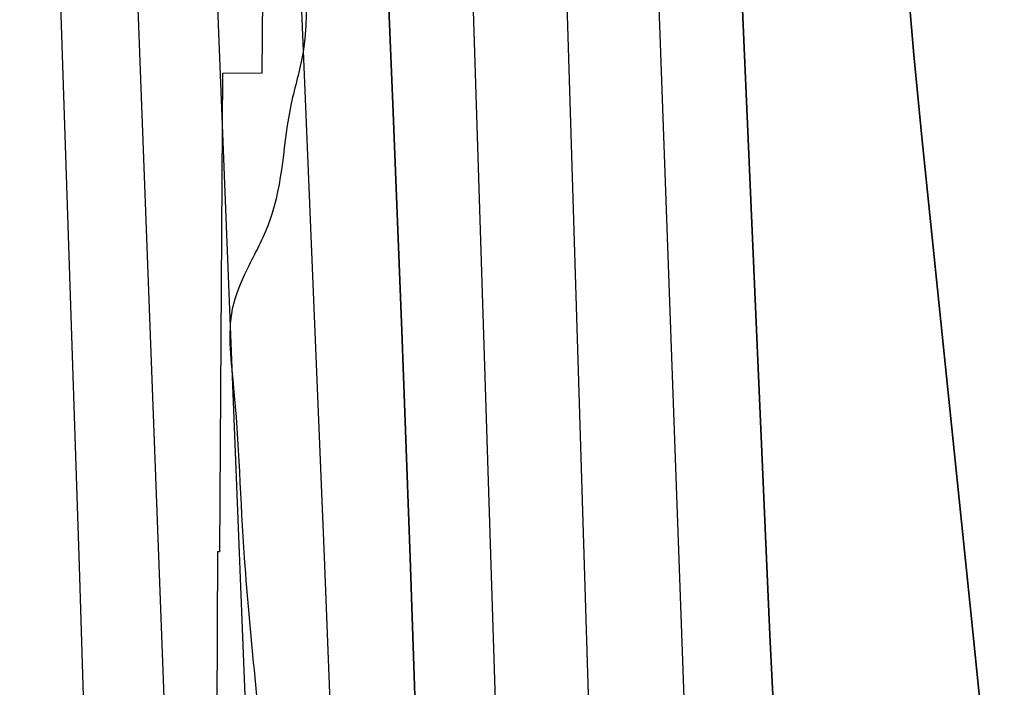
# Model space of a CAD drawing. Extents: x 3313447 to 3351316, y 703786 to 729172.
# Drawn here: x 3322600.3 to 3322811.4, y 721140.2 to 721285.1 of the extents above; entities that cross this region are included whole.
import ezdxf

# ---------------------------------------------------------------- set-up
doc = ezdxf.new("R2010")
doc.units = 0
for name, color, linetype in [('V-RIVR-EDGE', 7, 'Continuous'), ('V-RRAP-RVMT', 7, 'Continuous'), ('V-TOPO-DPTH', 7, 'Continuous'), ('V-TOPO-MINR', 7, 'Continuous'), ('V-TOPO-WATR', 7, 'Continuous')]:
    doc.layers.add(name, color=color, linetype=linetype)

msp = doc.modelspace()

# ---------------------------------------------------------------- linework, layer by layer
at = {"layer": 'V-RIVR-EDGE'}
msp.add_spline([(3322520.0686590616, 724639.4615269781), (3322521.69276365, 724625.7795372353), (3322523.7518476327, 724620.3861530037), (3322522.075473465, 724612.9295852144), (3322520.4031988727, 724607.130943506), (3322520.8043567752, 724601.7416588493), (3322525.340080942, 724592.1973100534), (3322524.5039436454, 724589.2979891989), (3322521.181942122, 724586.8192992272), (3322517.444434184, 724583.9271526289), (3322516.600097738, 724577.7119796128), (3322516.153844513, 724564.8640773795), (3322516.942836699, 724548.6972483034), (3322516.9243886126, 724541.2365809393), (3322517.3224718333, 724534.6038517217), (3322514.4077775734, 724529.2227662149), (3322514.3985535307, 724525.4924325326), (3322517.712355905, 724524.6552703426), (3322520.1705480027, 724513.0436384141), (3322520.135701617, 724498.9512667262), (3322520.9472414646, 724491.903031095), (3322522.987877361, 724479.0489794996), (3322527.1009208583, 724466.1898034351), (3322527.066074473, 724452.0974317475), (3322525.786758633, 724437.5936532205), (3322522.4493837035, 724428.8977404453), (3322522.0246532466, 724424.7539501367), (3322523.2486248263, 724416.8757265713), (3322522.7746994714, 724392.8368232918), (3322524.8112357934, 724378.3248456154), (3322530.583230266, 724365.8760514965), (3322530.5729813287, 724361.7312362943), (3322528.4882750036, 724356.76258252), (3322528.0625196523, 724352.2043106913), (3322529.2413959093, 724326.0889002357), (3322528.807441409, 724318.214776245), (3322525.4885145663, 724316.979530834), (3322523.4120073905, 724315.3267292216), (3322522.9883018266, 724311.5974204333), (3322525.0197136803, 724295.0130351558), (3322526.6325444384, 724276.7717486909), (3322526.6038474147, 724265.1662661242), (3322522.8560905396, 724258.1293043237), (3322521.6013721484, 724253.5730822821), (3322521.5839489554, 724246.5268964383), (3322523.648157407, 724243.2059198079), (3322526.964009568, 724243.1977206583), (3322526.9506859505, 724237.8094608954), (3322526.9014910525, 724217.9143479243), (3322526.8625450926, 724202.1640501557), (3322530.1066546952, 724173.1421445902), (3322532.5300004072, 724147.438140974), (3322530.839277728, 724134.1788319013), (3322530.81775496, 724125.4747199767), (3322530.7972570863, 724117.185089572), (3322538.227177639, 724104.7321958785), (3322539.0335930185, 724095.6115526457), (3322534.875454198, 724090.2335418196), (3322526.9890314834, 724085.6937180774), (3322523.2504986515, 724082.3870899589), (3322519.929522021, 724080.3228815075), (3322519.0821108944, 724072.8642639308), (3322518.6532808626, 724067.0625475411), (3322519.888526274, 724063.7436206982), (3322523.2043784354, 724063.7354215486), (3322531.492983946, 724063.3004421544), (3322533.1488602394, 724062.4673795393), (3322533.5510430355, 724057.4925764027), (3322533.9501511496, 724051.2743287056), (3322537.670235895, 724047.1202894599), (3322543.458628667, 724041.303199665), (3322543.450429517, 724037.9873475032), (3322540.544959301, 724036.3365956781), (3322538.0508959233, 724033.4413743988), (3322537.610792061, 724023.0803612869), (3322539.6606520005, 724013.9566433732), (3322544.179977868, 723997.7805902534), (3322542.4974543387, 723987.837133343), (3322542.0594002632, 723978.3050832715), (3322546.176543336, 723967.1038332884), (3322549.461648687, 723954.6611885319), (3322549.0174452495, 723942.6422493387), (3322548.1577353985, 723930.2098535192), (3322546.0535560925, 723917.3660508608), (3322546.4383156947, 723905.3450618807), (3322548.9067567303, 723897.8782451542), (3322546.398344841, 723889.1802825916), (3322545.9664401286, 723882.1351216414), (3322545.5222366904, 723870.1161824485), (3322546.316353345, 723856.0217609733), (3322549.9933925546, 723834.4594978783), (3322553.669406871, 723812.4827532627), (3322554.8718556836, 723795.9004177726), (3322553.5669175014, 723771.0346012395), (3322553.5423200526, 723761.0870447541), (3322555.570657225, 723743.259214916), (3322560.4983152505, 723724.5952477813), (3322564.610333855, 723711.3215901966), (3322564.6011098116, 723707.5912565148), (3322562.111146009, 723706.3539613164), (3322559.208750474, 723705.946654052), (3322557.9499325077, 723699.7325059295), (3322555.029088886, 723691.8645313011), (3322552.949507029, 723688.9682851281), (3322549.2099493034, 723685.2471754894), (3322548.782144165, 723679.8599406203), (3322549.1894514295, 723676.9575450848), (3322551.2239379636, 723661.6166043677), (3322551.2106143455, 723656.2283446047), (3322552.858291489, 723652.0794298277), (3322557.831044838, 723651.6526495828), (3322561.5552291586, 723649.1565364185), (3322562.3677938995, 723642.5227823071), (3322565.240467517, 723630.9101254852), (3322565.612928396, 723613.9153582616), (3322561.4496651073, 723606.4649398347), (3322552.723005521, 723597.3678691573), (3322552.7178810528, 723595.295461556), (3322559.321913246, 723584.0880622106), (3322563.040973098, 723579.5195414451), (3322563.0327739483, 723576.2036892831), (3322557.60146865, 723558.8087890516), (3322554.2712679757, 723553.014246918), (3322552.18656165, 723548.0455931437), (3322550.0967308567, 723541.0045317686), (3322553.3992594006, 723535.608072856), (3322556.26680855, 723521.9230084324), (3322562.4286870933, 723499.5256329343), (3322565.7127675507, 723486.6685066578), (3322564.8838045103, 723486.6705564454), (3322560.340906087, 723493.3135345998), (3322556.6341449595, 723502.8558336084), (3322548.777444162, 723510.3359739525), (3322546.292604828, 723511.1710863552), (3322543.797516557, 723507.8613835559), (3322543.780093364, 723500.8151977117), (3322543.7657448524, 723495.0124564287), (3322547.0703231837, 723490.4449605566), (3322548.7180003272, 723486.2960457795), (3322551.9877322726, 723467.6361782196), (3322553.6251604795, 723459.3424482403), (3322556.938962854, 723458.5052860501), (3322560.6692965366, 723458.4960620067), (3322561.094026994, 723462.6398523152), (3322561.5177325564, 723466.3691611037), (3322564.8346096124, 723466.7754434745), (3322567.317399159, 723465.1113680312), (3322572.2614554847, 723453.07910522), (3322573.9081077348, 723448.5157089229), (3322572.245057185, 723446.4474008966), (3322570.5820066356, 723444.37909287), (3322570.5748323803, 723441.4777222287), (3322574.3000415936, 723439.3960905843), (3322578.440757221, 723437.7279155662), (3322578.4387074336, 723436.8989525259), (3322576.358100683, 723433.5882248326), (3322571.776256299, 723424.4809052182), (3322572.1856133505, 723422.4074727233), (3322575.0798097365, 723419.498927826), (3322579.6309073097, 723416.1718018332), (3322582.9447096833, 723415.3346396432), (3322584.5882872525, 723409.5277987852), (3322584.5770134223, 723404.9685020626), (3322583.728577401, 723397.0954029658), (3322583.30282205, 723392.5371311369), (3322584.112312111, 723384.6599324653), (3322589.4708499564, 723372.6266447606), (3322593.1673621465, 723358.9395305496), (3322594.3667362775, 723341.1137504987), (3322595.581483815, 723329.5051932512), (3322593.0884453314, 723327.0244534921), (3322593.0658976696, 723317.9058600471), (3322594.26219712, 723298.8366354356), (3322593.823118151, 723288.890103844), (3322592.994155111, 723288.8921536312), (3322590.079460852, 723283.5110681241), (3322587.976306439, 723271.0817469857), (3322584.214201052, 723258.2420439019), (3322584.609209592, 723250.3658701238), (3322586.2322892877, 723236.2693988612), (3322590.3135610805, 723210.5612956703), (3322589.862183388, 723195.6409858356), (3322591.497561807, 723186.5182928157), (3322592.7266578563, 723180.7124768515), (3322597.2767305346, 723176.9708693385), (3322601.827828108, 723173.6437433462), (3322601.407197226, 723171.1578791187), (3322593.9475547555, 723171.5908087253), (3322591.452466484, 723168.2811059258), (3322591.0195368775, 723160.8214634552), (3322593.0786208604, 723155.4280792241), (3322591.822877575, 723150.457375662), (3322588.904083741, 723143.4183640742), (3322589.717673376, 723137.1990914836), (3322590.5251136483, 723128.4929297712), (3322595.4640455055, 723114.3882593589), (3322594.6258584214, 723110.6599754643), (3322590.871952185, 723101.1361245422), (3322584.222824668, 723094.1063369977), (3322582.966056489, 723088.7211519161), (3322582.95785734, 723085.4052997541), (3322586.676917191, 723080.8367789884), (3322590.8217323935, 723080.8265300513), (3322597.459586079, 723083.2970208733), (3322603.694232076, 723090.3278333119), (3322604.5344689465, 723094.885080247), (3322606.6089263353, 723095.708918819), (3322607.8492962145, 723094.4623995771), (3322609.884807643, 723079.5359403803), (3322613.154539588, 723060.8760728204), (3322612.2876554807, 723045.5423063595), (3322611.867024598, 723043.0564421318), (3322608.1346411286, 723042.2367031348), (3322606.0222626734, 723026.0770483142), (3322602.6582405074, 723006.6046160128), (3322599.7373968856, 722998.7366413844), (3322597.2464081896, 722997.0848646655), (3322596.8268022, 722995.0134819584), (3322597.2054124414, 722980.5056038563), (3322598.0210518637, 722975.1152943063), (3322598.41503551, 722966.824639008), (3322596.321105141, 722958.1256515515), (3322592.580522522, 722953.9900603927), (3322583.445530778, 722947.3809037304), (3322575.9756393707, 722943.6690181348), (3322575.555008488, 722941.1831539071), (3322578.0306237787, 722936.6177078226), (3322580.100981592, 722935.7836203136), (3322585.4892413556, 722935.7702966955), (3322589.2175252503, 722934.9321096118), (3322593.7583738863, 722927.460168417), (3322592.4831576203, 722914.6143159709), (3322595.7990097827, 722914.6061168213), (3322597.8744920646, 722915.8444369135), (3322599.9694473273, 722924.95790589), (3322601.2180163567, 722927.0272388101), (3322602.045954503, 722926.6107075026), (3322604.0865904, 722913.7566559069), (3322604.490822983, 722909.610815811), (3322609.456402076, 722906.2826649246), (3322611.920743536, 722897.1579221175), (3322611.069232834, 722888.0413784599), (3322606.073931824, 722879.3495652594), (3322603.159237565, 722873.9684797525), (3322603.144889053, 722868.1657384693), (3322605.192699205, 722858.2130575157), (3322605.1476038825, 722839.9758706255), (3322604.30429233, 722834.1751791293), (3322605.9591437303, 722832.9276349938), (3322609.2411743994, 722819.241545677), (3322614.1667826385, 722799.7486155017), (3322614.937326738, 722776.1211190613), (3322614.053019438, 722753.7411667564), (3322611.5200100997, 722735.0956477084), (3322608.1805853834, 722725.5707718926), (3322608.172386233, 722722.2549197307), (3322613.5380983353, 722713.1230026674), (3322617.2561332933, 722708.1400003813), (3322619.3090679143, 722700.2597270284), (3322620.115483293, 722691.1390837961), (3322621.328181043, 722678.701563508), (3322624.5968880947, 722659.6272144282), (3322629.0946911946, 722634.7470493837), (3322630.7064970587, 722616.0912813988), (3322635.236071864, 722604.0600434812), (3322639.3552647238, 722593.6877565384), (3322639.736949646, 722580.4233229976), (3322640.1360577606, 722574.2050753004), (3322638.0626252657, 722573.7957182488), (3322635.1622795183, 722574.2173740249), (3322630.2038746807, 722580.4468955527), (3322622.3563979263, 722591.6573695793), (3322620.699496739, 722592.075950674), (3322618.2115827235, 722591.6676185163), (3322620.257343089, 722580.8859745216), (3322619.004674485, 722577.1587155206), (3322615.6857476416, 722575.9234701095), (3322614.42795457, 722570.1238035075), (3322614.836286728, 722567.6358894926), (3322618.9811019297, 722567.6256405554), (3322625.6025573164, 722563.4644270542), (3322629.321617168, 722558.8959062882), (3322629.712526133, 722549.3618064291), (3322631.356103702, 722543.5549655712), (3322636.3268072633, 722542.2992222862), (3322641.310834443, 722546.4317387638), (3322643.7915742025, 722543.9387002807), (3322642.955436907, 722541.0393794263), (3322647.036708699, 722515.3312762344), (3322644.1220144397, 722509.9501907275), (3322642.042432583, 722507.0539445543), (3322642.41181878, 722488.8157327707), (3322645.2465713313, 722461.8672596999), (3322648.9215607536, 722439.4760335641), (3322653.046902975, 722431.5906357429), (3322657.568278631, 722416.2435456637), (3322658.364445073, 722402.9780872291), (3322655.839634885, 722387.648420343), (3322656.650149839, 722380.1857031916), (3322657.8761712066, 722373.1364426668), (3322658.266055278, 722363.1878612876), (3322657.8413248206, 722359.0440709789), (3322652.435641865, 722352.0112087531), (3322651.1798985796, 722347.0405051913), (3322651.573882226, 722338.7498498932), (3322651.5615835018, 722333.7760716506), (3322652.7906795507, 722327.9702556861), (3322655.2642450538, 722322.575846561), (3322659.819442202, 722320.9066466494), (3322662.7126136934, 722317.5836202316), (3322658.55344998, 722311.7911278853), (3322651.061010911, 722298.960648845), (3322645.629705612, 722281.5657486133), (3322636.025912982, 722252.9900962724), (3322635.9972159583, 722241.3846137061), (3322635.973643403, 722231.8515387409), (3322641.7476876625, 722220.231707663), (3322648.7774752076, 722213.5825801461), (3322657.4692884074, 722208.587279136), (3322665.336238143, 722205.2519539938), (3322666.567383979, 722200.2751010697), (3322664.494976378, 722200.2802255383), (3322658.2808282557, 722201.5390435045), (3322654.1288387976, 722198.6479217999), (3322649.1386622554, 722192.0285162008), (3322648.296375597, 722186.642306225), (3322647.866520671, 722180.4261083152), (3322651.158800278, 722170.8848342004), (3322651.9672654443, 722162.5931540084), (3322655.6709518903, 722151.8074104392), (3322662.69663986, 722143.5003568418), (3322662.684341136, 722138.5265785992), (3322665.1630311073, 722135.2045770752), (3322671.3669302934, 722129.8009439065), (3322669.672108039, 722114.8837087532), (3322668.806248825, 722099.9644238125), (3322670.4395774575, 722090.0127677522), (3322674.572093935, 722085.0287405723), (3322675.7991401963, 722078.3939615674), (3322673.302002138, 722074.2552957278), (3322657.9385137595, 722063.1022157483), (3322653.372042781, 722060.2121189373), (3322650.457348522, 722054.8310334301), (3322646.71881569, 722051.5244053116), (3322642.15746918, 722050.7067161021), (3322635.939221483, 722050.3076079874), (3322633.4461829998, 722047.8268682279), (3322633.0214525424, 722043.6830779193), (3322633.0091538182, 722038.7092996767), (3322630.5027917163, 722030.8403001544), (3322629.240899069, 722023.3827074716), (3322629.2163016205, 722013.4351509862), (3322632.514730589, 722006.3807659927), (3322637.0617285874, 722001.395713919), (3322642.857295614, 721998.4799947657), (3322642.84499689, 721993.506216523), (3322642.002710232, 721988.1200065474), (3322639.0787919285, 721979.0085873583), (3322636.992035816, 721973.2109705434), (3322634.903229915, 721966.5843906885), (3322635.2900393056, 721955.3923647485), (3322637.7584803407, 721947.9255480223), (3322644.796467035, 721944.5922726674), (3322645.1955751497, 721938.3740249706), (3322647.2280118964, 721922.2041212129), (3322646.8012316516, 721917.2313678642), (3322645.544463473, 721911.846182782), (3322647.988307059, 721894.4318095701), (3322654.5595426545, 721869.9610015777), (3322656.1385519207, 721838.0418249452), (3322656.075008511, 721812.343970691), (3322657.687839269, 721794.1026842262), (3322660.1255334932, 721774.2014218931), (3322666.337631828, 721772.1136408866), (3322668.815296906, 721768.3771578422), (3322668.809147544, 721765.8902687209), (3322666.7234163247, 721760.5071334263), (3322665.8842043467, 721756.3643680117), (3322665.87395541, 721752.2195528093), (3322668.349570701, 721747.6541067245), (3322672.8986184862, 721743.4980176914), (3322673.7214321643, 721741.0090787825), (3322673.699909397, 721732.3049668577), (3322666.2074703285, 721719.4744878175), (3322663.2794524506, 721708.7051425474), (3322662.405394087, 721690.4700054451), (3322659.4763513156, 721679.2861786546), (3322656.9546158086, 721665.1999563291), (3322658.146815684, 721644.4728056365), (3322659.732999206, 721615.4549996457), (3322660.8811286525, 721576.9051435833), (3322661.2484650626, 721557.8379687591), (3322660.8186101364, 721551.6217708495), (3322658.7339038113, 721546.653117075), (3322660.3211122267, 721518.0497926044), (3322660.2719173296, 721498.1546796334), (3322661.8314536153, 721458.3603541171), (3322661.383150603, 721444.683488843), (3322666.296460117, 721420.2167804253), (3322666.64227376, 721392.4454936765), (3322662.8186747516, 721354.7368993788), (3322660.6386533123, 721311.2214642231), (3322661.7990814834, 721277.6453864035), (3322659.285545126, 721266.8750162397), (3322654.663729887, 721241.6029173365), (3322650.079835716, 721231.666634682), (3322646.7434856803, 721223.3852034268), (3322646.7004401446, 721205.9769795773), (3322649.0940639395, 721168.2530118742), (3322653.110767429, 721116.4325729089), (3322655.09708396, 721081.6110007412), (3322660.0144930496, 721058.8022184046), (3322660.385929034, 721041.392969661), (3322661.157498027, 721018.179954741), (3322662.765204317, 720997.866260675), (3322665.987791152, 720960.1402431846)], degree=3, dxfattribs=at)
at = {"layer": 'V-RRAP-RVMT'}
for p, q in [((3322654.264000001, 721410.670999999), (3322652.920000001, 721273.429999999)), ((3322644.3900000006, 721273.400999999), (3322643.718000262, 721169.6550403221)), ((3322652.9200000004, 721273.429999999), (3322644.3900000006, 721273.400999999)), ((3322643.2950000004, 721169.6569999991), (3322642.5940000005, 721027.0279999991)), ((3322643.718000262, 721169.6550403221), (3322643.2950000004, 721169.6569999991))]:
    msp.add_line(p, q, dxfattribs=at)
at = {"layer": 'V-TOPO-DPTH'}
for points in [[(3322811.418670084, 721110.3437610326), (3322806.714875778, 721156.5674044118), (3322801.95443557, 721202.7853360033), (3322796.0535750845, 721259.5632972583), (3322794.345724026, 721277.399063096), (3322792.830614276, 721295.2496182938), (3322791.6046164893, 721313.1223575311), (3322790.571360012, 721331.0098861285), (3322789.1678567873, 721359.279545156), (3322788.99359824, 721363.043827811), (3322788.8361414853, 721366.808756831), (3322788.7038874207, 721370.5746553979), (3322788.588435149, 721374.3412003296), (3322787.8524438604, 721401.2980435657), (3322787.4158626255, 721418.5442034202), (3322787.0249650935, 721435.7913078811), (3322786.7025931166, 721453.0398292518), (3322786.4259048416, 721470.289295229), (3322781.1922417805, 721842.7008944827)], [(3322781.1922417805, 721842.7008944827), (3322786.4259048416, 721470.289295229), (3322786.7025931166, 721453.0398292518), (3322787.0249650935, 721435.7913078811), (3322787.4158626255, 721418.5442034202), (3322787.8524438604, 721401.2980435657), (3322788.588435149, 721374.3412003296), (3322788.7038874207, 721370.5746553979), (3322788.8361414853, 721366.808756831), (3322788.99359824, 721363.043827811), (3322789.1678567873, 721359.279545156), (3322790.571360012, 721331.0098861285), (3322791.6046164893, 721313.1223575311), (3322792.830614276, 721295.2496182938), (3322794.345724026, 721277.399063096), (3322796.0535750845, 721259.5632972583), (3322801.95443557, 721202.7853360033), (3322806.714875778, 721156.5674044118), (3322811.418670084, 721110.3437610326)], [(3322621.687582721, 721679.7588929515), (3322637.6706061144, 721408.1996163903), (3322638.8973141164, 721386.2866436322), (3322640.0402548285, 721364.3695432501), (3322641.0575446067, 721342.4462514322), (3322641.991067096, 721320.5188319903), (3322658.031877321, 720916.4917624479), (3322660.6441606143, 720846.5476325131), (3322663.03718495, 720776.5965177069), (3322665.1013208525, 720706.6349255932), (3322666.946197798, 720636.6663486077), (3322669.771734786, 720519.0093953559)], [(3322804.6975919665, 720558.1174625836), (3322790.668333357, 720723.0695144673), (3322782.23045074, 720830.1170399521), (3322774.6761739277, 720937.2213979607), (3322768.447305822, 721044.4110047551), (3322763.1020435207, 721151.6574440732), (3322755.5947078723, 721323.6778479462), (3322754.7361818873, 721344.9590142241), (3322753.971152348, 721366.243232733), (3322753.346367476, 721387.5320295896), (3322752.8150790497, 721408.8238786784), (3322747.3305611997, 721662.0729117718)], [(3322747.3305611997, 721662.0729117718), (3322752.8150790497, 721408.8238786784), (3322753.346367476, 721387.5320295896), (3322753.971152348, 721366.243232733), (3322754.7361818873, 721344.9590142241), (3322755.5947078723, 721323.6778479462), (3322763.1020435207, 721151.6574440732), (3322768.447305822, 721044.4110047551), (3322774.6761739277, 720937.2213979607), (3322782.23045074, 720830.1170399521), (3322790.668333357, 720723.0695144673), (3322804.6975919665, 720558.1174625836)], [(3322710.15085693, 721617.9797380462), (3322711.885145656, 721554.8954319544), (3322713.538654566, 721491.8088274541), (3322714.7149077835, 721445.2228817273), (3322715.752999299, 721405.4284598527), (3322716.8354833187, 721365.6352827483), (3322717.9845560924, 721325.8439727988), (3322719.1780213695, 721286.05390762), (3322736.267712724, 720731.7612587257), (3322737.4798834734, 720692.5590255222), (3322738.696724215, 720653.3569376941), (3322739.9205699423, 720614.1550679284), (3322741.1490856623, 720574.9533435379), (3322743.4750059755, 720500.9448325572)], [(3322710.15085693, 721617.9797380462), (3322711.885145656, 721554.8954319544), (3322713.538654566, 721491.8088274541), (3322714.7149077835, 721445.2228817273), (3322715.752999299, 721405.4284598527), (3322716.8354833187, 721365.6352827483), (3322717.9845560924, 721325.8439727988), (3322719.1780213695, 721286.05390762), (3322736.267712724, 720731.7612587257), (3322737.4798834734, 720692.5590255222), (3322738.696724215, 720653.3569376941), (3322739.9205699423, 720614.1550679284), (3322741.1490856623, 720574.9533435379), (3322743.4750059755, 720500.9448325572)], [(3322703.513955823, 720553.8029404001), (3322688.2921879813, 721070.1469572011), (3322686.757124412, 721119.2975319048), (3322685.107370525, 721168.4440556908), (3322683.285581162, 721217.5845031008), (3322681.3491014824, 721266.7208995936), (3322680.633670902, 721284.1011267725), (3322678.9402073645, 721324.5431229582), (3322677.2085053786, 721364.9834545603), (3322675.41944572, 721405.4212892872), (3322673.592147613, 721445.8574594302), (3322672.4811107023, 721470.0628717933), (3322670.105648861, 721522.6020710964), (3322667.778231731, 721575.1433656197)], [(3322703.513955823, 720553.8029404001), (3322688.2921879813, 721070.1469572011), (3322686.757124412, 721119.2975319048), (3322685.107370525, 721168.4440556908), (3322683.285581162, 721217.5845031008), (3322681.3491014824, 721266.7208995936), (3322680.633670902, 721284.1011267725), (3322678.9402073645, 721324.5431229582), (3322677.2085053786, 721364.9834545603), (3322675.41944572, 721405.4212892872), (3322673.592147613, 721445.8574594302), (3322672.4811107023, 721470.0628717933), (3322670.105648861, 721522.6020710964), (3322667.778231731, 721575.1433656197)]]:
    msp.add_lwpolyline(points, dxfattribs=at)
at = {"layer": 'V-TOPO-MINR'}
for points in [[(3322618.685930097, 723317.4235768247), (3322623.103429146, 723215.1666894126), (3322627.582464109, 723112.9124789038), (3322632.102523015, 723010.6600529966), (3322642.3082190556, 722781.3515023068), (3322643.0928914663, 722763.4370490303), (3322643.8607485, 722745.5218868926), (3322644.603382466, 722727.6056614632), (3322645.329201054, 722709.6887271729), (3322654.9379414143, 722468.2941827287), (3322658.790035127, 722371.2457304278), (3322662.6275754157, 722274.1967042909), (3322666.443285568, 722177.1468173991), (3322670.2444422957, 722080.0963566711), (3322675.7730355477, 721938.5341688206), (3322676.784694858, 721912.263839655), (3322677.7773065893, 721885.9928011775), (3322678.7413469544, 721859.720698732), (3322679.686339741, 721833.4478869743), (3322696.2280346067, 721366.485024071), (3322696.2590839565, 721365.6941605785), (3322696.312612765, 721364.3259604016), (3322696.319031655, 721364.1313635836), (3322723.2203136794, 720520.607025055)], [(3322726.567375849, 721873.014432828), (3322735.0646291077, 721426.0693222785), (3322735.7135535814, 721396.0117031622), (3322736.4657155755, 721365.9569338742), (3322737.3727338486, 721335.9064393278), (3322738.3829896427, 721305.8587946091), (3322756.028051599, 720818.444666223), (3322758.203300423, 720764.7442276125), (3322760.6862254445, 720711.0593449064), (3322763.6306647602, 720657.3977960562), (3322766.8827802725, 720603.7518031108), (3322769.0428136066, 720570.4888545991), (3322771.4916746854, 720533.4891809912)], [(3322781.1922417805, 721842.7008944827), (3322786.4259048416, 721470.289295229), (3322786.7025931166, 721453.0398292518), (3322787.0249650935, 721435.7913078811), (3322787.4158626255, 721418.5442034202), (3322787.8524438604, 721401.2980435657), (3322788.588435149, 721374.3412003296), (3322788.7038874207, 721370.5746553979), (3322788.8361414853, 721366.808756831), (3322788.99359824, 721363.043827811), (3322789.1678567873, 721359.279545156), (3322790.571360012, 721331.0098861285), (3322791.6046164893, 721313.1223575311), (3322792.830614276, 721295.2496182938), (3322794.345724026, 721277.399063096), (3322796.0535750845, 721259.5632972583), (3322801.95443557, 721202.7853360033), (3322806.714875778, 721156.5674044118), (3322811.418670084, 721110.3437610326)], [(3322557.2986387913, 721818.1908312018), (3322596.139898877, 721485.9153130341), (3322598.3740492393, 721465.6122890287), (3322600.4247408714, 721445.2920038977), (3322602.2002444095, 721424.9458270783), (3322603.792289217, 721404.5823891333), (3322605.9647398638, 721374.1458304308), (3322606.3035260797, 721368.9861826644), (3322606.603149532, 721363.8244850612), (3322606.84402884, 721358.659712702), (3322607.045745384, 721353.4928905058), (3322613.2788245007, 721166.5623670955), (3322616.3170778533, 721067.9225124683), (3322619.0211886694, 720969.2743478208), (3322621.22408568, 720870.6137181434), (3322623.092840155, 720771.9447784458), (3322626.2995136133, 720576.3989639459), (3322626.883236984, 720536.6061962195)], [(3322637.2943325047, 721774.0451981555), (3322655.153203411, 721426.57788134), (3322656.6966330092, 721395.6249928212), (3322658.1769284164, 721364.6691820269), (3322659.5625225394, 721333.7089878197), (3322660.884982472, 721302.7458713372), (3322666.410210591, 721168.5687222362), (3322670.2375690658, 721070.5076830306), (3322673.784454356, 720972.4371023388), (3322676.9106298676, 720874.3522094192), (3322679.7563321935, 720776.2577750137), (3322686.212548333, 720535.9223951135)], [(3322621.687582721, 721679.7588929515), (3322637.6706061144, 721408.1996163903), (3322638.8973141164, 721386.2866436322), (3322640.0402548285, 721364.3695432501), (3322641.0575446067, 721342.4462514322), (3322641.991067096, 721320.5188319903), (3322658.031877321, 720916.4917624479), (3322660.6441606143, 720846.5476325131), (3322663.03718495, 720776.5965177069), (3322665.1013208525, 720706.6349255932), (3322666.946197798, 720636.6663486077), (3322669.771734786, 720519.0093953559)], [(3322747.3305611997, 721662.0729117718), (3322752.8150790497, 721408.8238786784), (3322753.346367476, 721387.5320295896), (3322753.971152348, 721366.243232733), (3322754.7361818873, 721344.9590142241), (3322755.5947078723, 721323.6778479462), (3322763.1020435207, 721151.6574440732), (3322768.447305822, 721044.4110047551), (3322774.6761739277, 720937.2213979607), (3322782.23045074, 720830.1170399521), (3322790.668333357, 720723.0695144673), (3322804.6975919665, 720558.1174625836)], [(3322710.15085693, 721617.9797380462), (3322711.885145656, 721554.8954319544), (3322713.538654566, 721491.8088274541), (3322714.7149077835, 721445.2228817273), (3322715.752999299, 721405.4284598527), (3322716.8354833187, 721365.6352827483), (3322717.9845560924, 721325.8439727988), (3322719.1780213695, 721286.05390762), (3322736.267712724, 720731.7612587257), (3322737.4798834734, 720692.5590255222), (3322738.696724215, 720653.3569376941), (3322739.9205699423, 720614.1550679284), (3322741.1490856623, 720574.9533435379), (3322743.4750059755, 720500.9448325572)], [(3322607.9665816, 721585.6365878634), (3322612.063752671, 721530.2762980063), (3322615.8848003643, 721474.8945333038), (3322621.370891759, 721390.7982901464), (3322622.1868764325, 721377.4457119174), (3322622.929675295, 721364.0893651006), (3322623.5626954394, 721350.7273654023), (3322624.122529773, 721337.3615971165), (3322651.1048891, 720622.9820379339), (3322651.845973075, 720601.9496080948), (3322652.5160491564, 720580.9150961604), (3322653.0796133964, 720559.8774610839)]]:
    msp.add_lwpolyline(points, dxfattribs=at)
at = {"layer": 'V-TOPO-WATR'}
msp.add_lwpolyline([(3322667.778231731, 721575.1433656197), (3322670.105648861, 721522.6020710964), (3322672.4811107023, 721470.0628717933), (3322673.592147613, 721445.8574594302), (3322675.41944572, 721405.4212892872), (3322677.2085053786, 721364.9834545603), (3322678.9402073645, 721324.5431229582), (3322680.633670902, 721284.1011267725), (3322681.3491014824, 721266.7208995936), (3322683.285581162, 721217.5845031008), (3322685.107370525, 721168.4440556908), (3322686.757124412, 721119.2975319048), (3322688.2921879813, 721070.1469572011), (3322703.513955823, 720553.8029404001)], dxfattribs=at)

doc.saveas('drawing.dxf')
